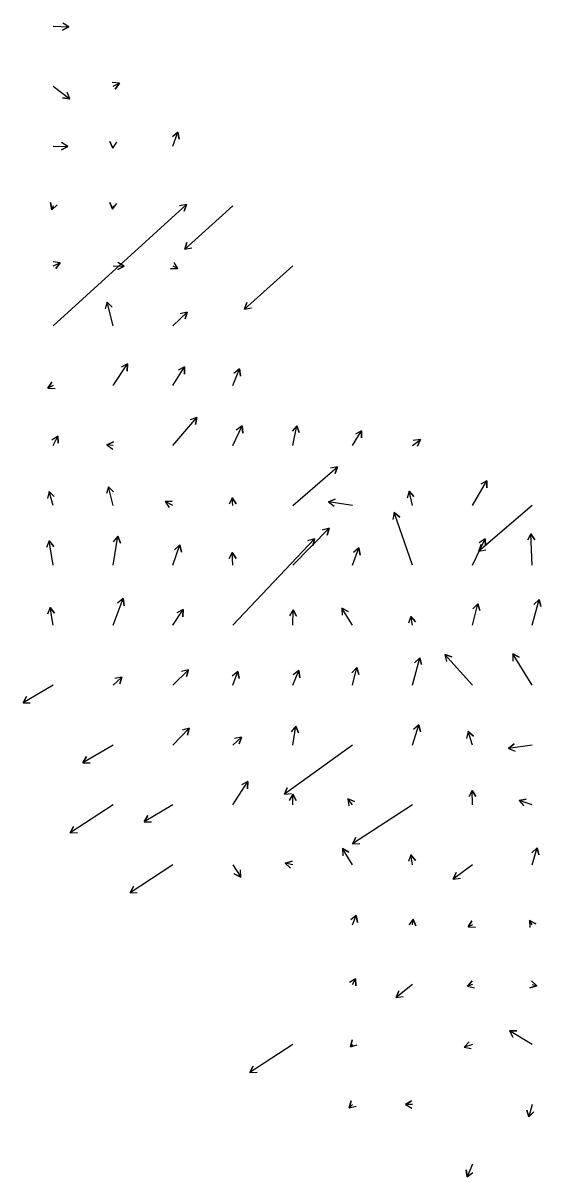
# Model space of a CAD drawing. Extents: x 954385 to 988206, y 1868364 to 1924553.
# Drawn here: x 966382 to 966814, y 1897058 to 1898022 of the extents above; entities that cross this region are included whole.
import ezdxf

# ---------------------------------------------------------------- set-up
doc = ezdxf.new("R2010")
doc.units = 0
doc.layers.add('26', color=7, linetype='Continuous')

msp = doc.modelspace()

# ---------------------------------------------------------------- linework, layer by layer
at = {"layer": '26'}
for points in [[(966407.13, 1898018.93), (966420.18, 1898018.33), (966414.85, 1898015.57), (966420.18, 1898018.33), (966415.13, 1898021.56)], [(966407.13, 1897968.93), (966421.04, 1897958.3), (966415.09, 1897959.07), (966421.04, 1897958.3), (966418.73, 1897963.84)], [(966457.13, 1897968.93), (966462.47, 1897971.43), (966459.04, 1897966.51), (966462.47, 1897971.43), (966456.49, 1897971.94)], [(966507.13, 1897918.93), (966511.35, 1897930.52), (966512.39, 1897924.61), (966511.35, 1897930.52), (966506.76, 1897926.66)], [(966407.13, 1897918.93), (966419.38, 1897918.62), (966414.11, 1897915.75), (966419.38, 1897918.62), (966414.26, 1897921.75)], [(966457.13, 1897918.93), (966456.98, 1897917.17), (966454.44, 1897922.61), (966456.98, 1897917.17), (966460.42, 1897922.09)], [(966407.13, 1897868.93), (966406.09, 1897865.8), (966404.89, 1897871.68), (966406.09, 1897865.8), (966410.58, 1897869.78)], [(966407.13, 1897768.93), (966518.43, 1897870.26), (966516.61, 1897864.55), (966518.43, 1897870.26), (966512.57, 1897868.98)], [(966457.13, 1897868.93), (966456.81, 1897866.19), (966454.43, 1897871.69), (966456.81, 1897866.19), (966460.39, 1897871.01)], [(966557.13, 1897868.93), (966516.96, 1897832.71), (966518.81, 1897838.42), (966516.96, 1897832.71), (966522.82, 1897833.96)], [(966407.13, 1897818.93), (966413, 1897821.55), (966409.48, 1897816.69), (966413, 1897821.55), (966407.03, 1897822.17)], [(966457.13, 1897818.93), (966466.34, 1897818.61), (966461.05, 1897815.79), (966466.34, 1897818.61), (966461.25, 1897821.79)], [(966507.13, 1897818.93), (966511.22, 1897816.71), (966505.22, 1897816.55), (966511.22, 1897816.71), (966508.08, 1897821.82)], [(966607.13, 1897818.93), (966566.96, 1897782.71), (966568.81, 1897788.42), (966566.96, 1897782.71), (966572.82, 1897783.96)], [(966457.13, 1897768.93), (966452.16, 1897788.73), (966456.33, 1897784.42), (966452.16, 1897788.73), (966450.51, 1897782.96)], [(966507.13, 1897768.93), (966519.02, 1897780.32), (966517.35, 1897774.56), (966519.02, 1897780.32), (966513.2, 1897778.89)], [(966457.13, 1897718.93), (966469.23, 1897737.13), (966468.86, 1897731.14), (966469.23, 1897737.13), (966463.86, 1897734.46)], [(966507.13, 1897718.93), (966516.93, 1897734.5), (966516.71, 1897728.51), (966516.93, 1897734.5), (966511.63, 1897731.7)], [(966557.13, 1897718.93), (966562.7, 1897732.89), (966563.56, 1897726.95), (966562.7, 1897732.89), (966557.99, 1897729.17)], [(966407.13, 1897718.93), (966402.81, 1897716.79), (966406.14, 1897721.78), (966402.81, 1897716.79), (966408.8, 1897716.4)], [(966507.13, 1897668.93), (966527.14, 1897692.37), (966526.05, 1897686.47), (966527.14, 1897692.37), (966521.48, 1897690.36)], [(966607.13, 1897668.93), (966610.66, 1897685.5), (966612.51, 1897679.8), (966610.66, 1897685.5), (966606.64, 1897681.05)], [(966407.13, 1897668.93), (966411.18, 1897676.76), (966411.46, 1897670.77), (966411.18, 1897676.76), (966406.13, 1897673.52)], [(966557.13, 1897668.93), (966564.92, 1897685.27), (966565.39, 1897679.28), (966564.92, 1897685.27), (966559.97, 1897681.87)], [(966657.13, 1897668.93), (966664.72, 1897681.32), (966664.56, 1897675.33), (966664.72, 1897681.32), (966659.45, 1897678.46)], [(966457.13, 1897668.93), (966452, 1897669.45), (966457.47, 1897671.91), (966452, 1897669.45), (966456.86, 1897665.94)], [(966707.13, 1897668.93), (966713.72, 1897673.96), (966711.41, 1897668.42), (966713.72, 1897673.96), (966707.77, 1897673.19)], [(966607.13, 1897618.93), (966644.61, 1897651.13), (966642.62, 1897645.47), (966644.61, 1897651.13), (966638.71, 1897650.02)], [(966757.13, 1897618.93), (966769.32, 1897639.57), (966769.26, 1897633.57), (966769.32, 1897639.57), (966764.09, 1897636.62)], [(966407.13, 1897618.93), (966403.73, 1897630.64), (966408.06, 1897626.49), (966403.73, 1897630.64), (966402.3, 1897624.82)], [(966457.13, 1897618.93), (966453.3, 1897634.52), (966457.45, 1897630.19), (966453.3, 1897634.52), (966451.63, 1897628.76)], [(966707.13, 1897618.93), (966704.29, 1897630.84), (966708.41, 1897626.48), (966704.29, 1897630.84), (966702.58, 1897625.09)], [(966507.13, 1897618.93), (966500.64, 1897622.11), (966506.63, 1897622.52), (966500.64, 1897622.11), (966503.98, 1897617.13)], [(966557.13, 1897618.93), (966556.7, 1897625.31), (966560.04, 1897620.33), (966556.7, 1897625.31), (966554.06, 1897619.93)], [(966657.13, 1897618.93), (966636.94, 1897621.99), (966642.53, 1897624.18), (966636.94, 1897621.99), (966641.63, 1897618.25)], [(966807.13, 1897618.93), (966762.51, 1897580.66), (966764.5, 1897586.32), (966762.51, 1897580.66), (966768.41, 1897581.76)], [(966707.13, 1897568.93), (966691.98, 1897613.03), (966696.5, 1897609.09), (966691.98, 1897613.03), (966690.83, 1897607.14)], [(966607.13, 1897568.93), (966637.46, 1897599.9), (966635.97, 1897594.09), (966637.46, 1897599.9), (966631.68, 1897598.29)], [(966407.13, 1897568.93), (966403.87, 1897589.38), (966407.65, 1897584.72), (966403.87, 1897589.38), (966401.72, 1897583.77)], [(966457.13, 1897568.93), (966461.2, 1897593.15), (966463.3, 1897587.53), (966461.2, 1897593.15), (966457.38, 1897588.52)], [(966557.13, 1897518.93), (966625.35, 1897591.05), (966623.96, 1897585.21), (966625.35, 1897591.05), (966619.6, 1897589.33)], [(966757.13, 1897568.93), (966767.75, 1897591.13), (966768.22, 1897585.15), (966767.75, 1897591.13), (966762.81, 1897587.74)], [(966807.13, 1897568.93), (966806.08, 1897595.15), (966809.29, 1897590.08), (966806.08, 1897595.15), (966803.29, 1897589.84)], [(966507.13, 1897568.93), (966513.05, 1897585.9), (966514.18, 1897580.01), (966513.05, 1897585.9), (966508.51, 1897581.98)], [(966557.13, 1897568.93), (966556.58, 1897579.57), (966559.84, 1897574.54), (966556.58, 1897579.57), (966553.85, 1897574.23)], [(966657.13, 1897568.93), (966662.38, 1897583.43), (966663.43, 1897577.53), (966662.38, 1897583.43), (966657.79, 1897579.57)], [(966457.13, 1897518.93), (966465.57, 1897541.18), (966466.53, 1897535.25), (966465.57, 1897541.18), (966460.92, 1897537.38)], [(966407.13, 1897518.93), (966404.57, 1897533.7), (966408.41, 1897529.09), (966404.57, 1897533.7), (966402.5, 1897528.07)], [(966507.13, 1897518.93), (966515.62, 1897532.06), (966515.32, 1897526.07), (966515.62, 1897532.06), (966510.28, 1897529.32)], [(966607.13, 1897518.93), (966607.52, 1897531.82), (966610.36, 1897526.53), (966607.52, 1897531.82), (966604.36, 1897526.71)], [(966657.13, 1897518.93), (966648.08, 1897533.21), (966653.4, 1897530.42), (966648.08, 1897533.21), (966648.33, 1897527.21)], [(966757.13, 1897518.93), (966761.83, 1897536.88), (966763.41, 1897531.09), (966761.83, 1897536.88), (966757.61, 1897532.61)], [(966807.13, 1897518.93), (966812.82, 1897540.42), (966814.39, 1897534.63), (966812.82, 1897540.42), (966808.59, 1897536.16)], [(966707.13, 1897518.93), (966705.77, 1897526.35), (966709.66, 1897521.78), (966705.77, 1897526.35), (966703.76, 1897520.7)], [(966757.13, 1897468.93), (966734.28, 1897494.39), (966739.99, 1897492.53), (966734.28, 1897494.39), (966735.52, 1897488.52)], [(966807.13, 1897468.93), (966790.87, 1897495.04), (966796.16, 1897492.22), (966790.87, 1897495.04), (966791.07, 1897489.05)], [(966657.13, 1897468.93), (966660.64, 1897483.52), (966662.34, 1897477.77), (966660.64, 1897483.52), (966656.51, 1897479.17)], [(966707.13, 1897468.93), (966713.16, 1897491.84), (966714.74, 1897486.05), (966713.16, 1897491.84), (966708.94, 1897487.58)], [(966457.13, 1897468.93), (966464.55, 1897475.68), (966462.72, 1897469.96), (966464.55, 1897475.68), (966458.68, 1897474.4)], [(966507.13, 1897468.93), (966520.08, 1897481.83), (966518.51, 1897476.04), (966520.08, 1897481.83), (966514.28, 1897480.29)], [(966557.13, 1897468.93), (966561.27, 1897480.34), (966562.32, 1897474.43), (966561.27, 1897480.34), (966556.67, 1897476.47)], [(966607.13, 1897468.93), (966612.36, 1897481.03), (966613.05, 1897475.07), (966612.36, 1897481.03), (966607.54, 1897477.45)], [(966407.13, 1897468.93), (966382.04, 1897454.12), (966384.99, 1897459.34), (966382.04, 1897454.12), (966388.04, 1897454.18)], [(966707.13, 1897418.93), (966712.45, 1897435.9), (966713.76, 1897430.05), (966712.45, 1897435.9), (966708.04, 1897431.84)], [(966507.13, 1897418.93), (966520.67, 1897432.96), (966519.22, 1897427.14), (966520.67, 1897432.96), (966514.9, 1897431.3)], [(966557.13, 1897418.93), (966564.44, 1897425.5), (966562.59, 1897419.8), (966564.44, 1897425.5), (966558.57, 1897424.26)], [(966607.13, 1897418.93), (966609.76, 1897434.68), (966611.86, 1897429.06), (966609.76, 1897434.68), (966605.94, 1897430.05)], [(966757.13, 1897418.93), (966753.57, 1897430.29), (966757.99, 1897426.23), (966753.57, 1897430.29), (966752.26, 1897424.44)], [(966457.13, 1897418.93), (966432.04, 1897404.12), (966434.99, 1897409.34), (966432.04, 1897404.12), (966438.04, 1897404.18)], [(966657.13, 1897418.93), (966600.2, 1897377.84), (966602.66, 1897383.31), (966600.2, 1897377.84), (966606.17, 1897378.45)], [(966807.13, 1897418.93), (966787.24, 1897416.15), (966791.97, 1897419.84), (966787.24, 1897416.15), (966792.8, 1897413.9)], [(966557.13, 1897368.93), (966569.62, 1897388.4), (966569.34, 1897382.41), (966569.62, 1897388.4), (966564.29, 1897385.65)], [(966607.13, 1897368.93), (966607.2, 1897377.84), (966610.16, 1897372.62), (966607.2, 1897377.84), (966604.16, 1897372.67)], [(966757.13, 1897368.93), (966757.1, 1897381.02), (966760.11, 1897375.83), (966757.1, 1897381.02), (966754.11, 1897375.82)], [(966457.13, 1897368.93), (966421.43, 1897345.55), (966424.13, 1897350.91), (966421.43, 1897345.55), (966427.42, 1897345.89)], [(966507.13, 1897368.93), (966483.24, 1897354.76), (966486.18, 1897359.99), (966483.24, 1897354.76), (966489.24, 1897354.83)], [(966657.13, 1897368.93), (966653.26, 1897374.1), (966658.77, 1897371.74), (966653.26, 1897374.1), (966653.97, 1897368.15)], [(966707.13, 1897368.93), (966657.16, 1897336.41), (966659.88, 1897341.76), (966657.16, 1897336.41), (966663.15, 1897336.73)], [(966807.13, 1897368.93), (966796.23, 1897372.64), (966802.12, 1897373.8), (966796.23, 1897372.64), (966800.18, 1897368.12)], [(966657.13, 1897318.93), (966648.82, 1897332.45), (966654.1, 1897329.59), (966648.82, 1897332.45), (966648.98, 1897326.45)], [(966807.13, 1897318.93), (966811.26, 1897332.98), (966812.67, 1897327.15), (966811.26, 1897332.98), (966806.91, 1897328.84)], [(966607.13, 1897318.93), (966600.98, 1897320.36), (966606.72, 1897322.1), (966600.98, 1897320.36), (966605.36, 1897316.26)], [(966707.13, 1897318.93), (966705.89, 1897327.3), (966709.62, 1897322.6), (966705.89, 1897327.3), (966703.69, 1897321.72)], [(966507.13, 1897318.93), (966471.43, 1897295.55), (966474.13, 1897300.91), (966471.43, 1897295.55), (966477.42, 1897295.89)], [(966557.13, 1897318.93), (966563.74, 1897308.62), (966558.41, 1897311.38), (966563.74, 1897308.62), (966563.46, 1897314.62)], [(966757.13, 1897318.93), (966741.2, 1897306.97), (966743.56, 1897312.49), (966741.2, 1897306.97), (966747.16, 1897307.69)], [(966657.13, 1897268.93), (966660.26, 1897276.77), (966661.12, 1897270.83), (966660.26, 1897276.77), (966655.55, 1897273.05)], [(966707.13, 1897268.93), (966707.82, 1897273.57), (966710.02, 1897267.98), (966707.82, 1897273.57), (966704.09, 1897268.87)], [(966757.13, 1897268.93), (966753.74, 1897267.06), (966756.84, 1897272.2), (966753.74, 1897267.06), (966759.74, 1897266.94)], [(966807.13, 1897268.93), (966804.79, 1897272.5), (966810.15, 1897269.8), (966804.79, 1897272.5), (966805.13, 1897266.51)], [(966657.13, 1897218.93), (966659.62, 1897223.9), (966659.98, 1897217.91), (966659.62, 1897223.9), (966654.61, 1897220.6)], [(966707.13, 1897218.93), (966693.45, 1897208.23), (966695.7, 1897213.79), (966693.45, 1897208.23), (966699.39, 1897209.07)], [(966757.13, 1897218.93), (966753.12, 1897217.6), (966757.11, 1897222.08), (966753.12, 1897217.6), (966758.99, 1897216.38)], [(966807.13, 1897218.93), (966810.87, 1897218.03), (966805.12, 1897216.32), (966810.87, 1897218.03), (966806.52, 1897222.16)], [(966807.13, 1897168.93), (966788.17, 1897180.42), (966794.17, 1897180.29), (966788.17, 1897180.42), (966791.06, 1897175.16)], [(966607.13, 1897168.93), (966571.43, 1897145.55), (966574.13, 1897150.91), (966571.43, 1897145.55), (966577.42, 1897145.89)], [(966657.13, 1897168.93), (966655.38, 1897167.02), (966656.68, 1897172.87), (966655.38, 1897167.02), (966661.1, 1897168.81)], [(966757.13, 1897168.93), (966750.39, 1897166.73), (966754.4, 1897171.19), (966750.39, 1897166.73), (966756.26, 1897165.49)], [(966657.13, 1897118.93), (966654.2, 1897116.16), (966655.92, 1897121.91), (966654.2, 1897116.16), (966660.04, 1897117.55)], [(966707.13, 1897118.93), (966701.35, 1897118.76), (966706.46, 1897121.91), (966701.35, 1897118.76), (966706.63, 1897115.91)], [(966807.13, 1897118.93), (966804.3, 1897108.47), (966802.76, 1897114.27), (966804.3, 1897108.47), (966808.55, 1897112.7)], [(966757.13, 1897068.93), (966752.79, 1897058.41), (966752, 1897064.36), (966752.79, 1897058.41), (966757.54, 1897062.07)]]:
    msp.add_lwpolyline(points, dxfattribs=at)

doc.saveas('drawing.dxf')
